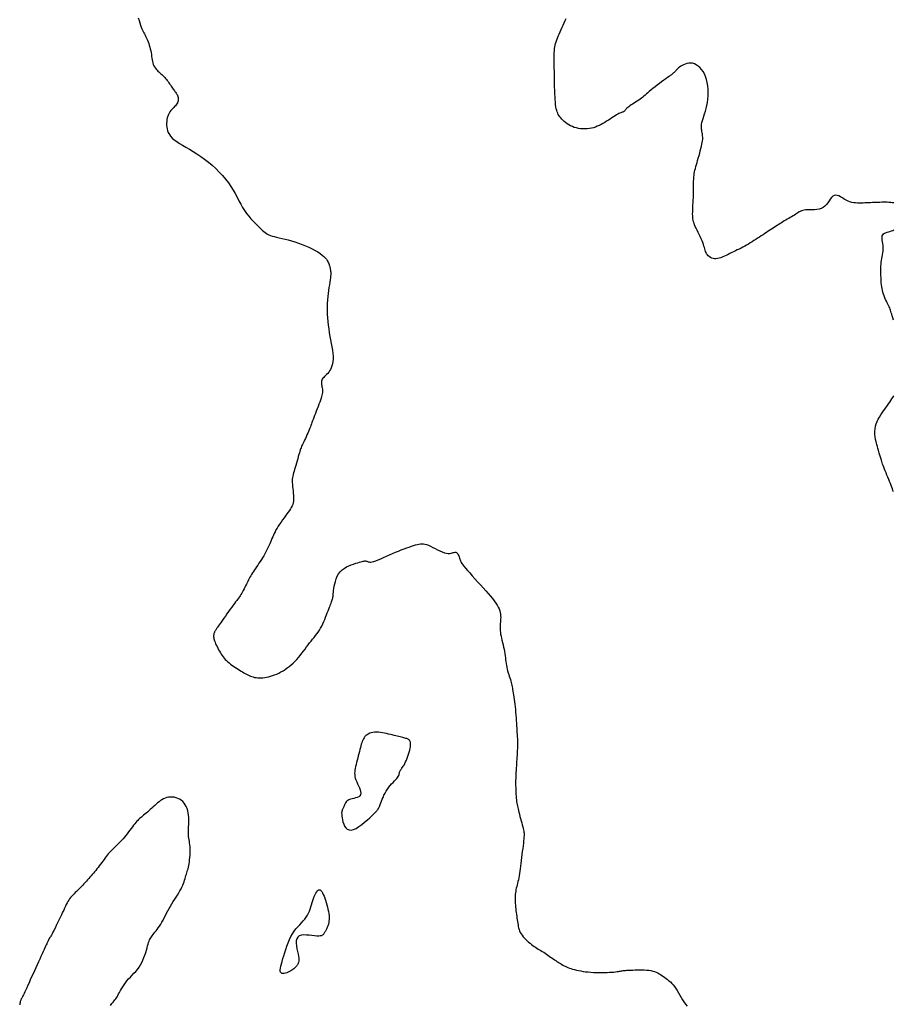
# Model space of a CAD drawing. Header units: millimetres. Extents: x 32690613 to 32693367, y 5343692 to 5344708.
# Tile 835 of 1009: x 32692974 to 32693004, y 5344305 to 5344337. Entities that reach past the tile are written whole.
import ezdxf

# ---------------------------------------------------------------- set-up
doc = ezdxf.new("R2010")
doc.units = ezdxf.units.MM
doc.header["$LTSCALE"] = 20
doc.layers.add('02-DGM_HL_491.50', color=72, linetype='Continuous')
doc.layers.add('02-DGM_HL_492.00', color=82, linetype='Continuous')

msp = doc.modelspace()

# ---------------------------------------------------------------- linework, layer by layer
at = {"layer": '02-DGM_HL_491.50', "elevation": 491.5, "flags": 128}
for points in [[(32692978.422, 5344337.416), (32692978.45, 5344337.33), (32692978.476, 5344337.249), (32692978.502, 5344337.175), (32692978.526, 5344337.109), (32692978.548, 5344337.051), (32692978.57, 5344337.002), (32692978.59, 5344336.958), (32692978.61, 5344336.918), (32692978.63, 5344336.881), (32692978.65, 5344336.844), (32692978.669, 5344336.806), (32692978.689, 5344336.765), (32692978.71, 5344336.72), (32692978.731, 5344336.67), (32692978.752, 5344336.617), (32692978.772, 5344336.562), (32692978.792, 5344336.503), (32692978.81, 5344336.443), (32692978.826, 5344336.382), (32692978.84, 5344336.32), (32692978.852, 5344336.258), (32692978.862, 5344336.197), (32692978.871, 5344336.136), (32692978.879, 5344336.077), (32692978.888, 5344336.02), (32692978.899, 5344335.965), (32692978.912, 5344335.913), (32692978.927, 5344335.865), (32692978.947, 5344335.821), (32692978.969, 5344335.78), (32692978.995, 5344335.742), (32692979.022, 5344335.707), (32692979.052, 5344335.674), (32692979.083, 5344335.642), (32692979.115, 5344335.612), (32692979.147, 5344335.582), (32692979.179, 5344335.552), (32692979.212, 5344335.522), (32692979.244, 5344335.491), (32692979.275, 5344335.46), (32692979.306, 5344335.428), (32692979.336, 5344335.396), (32692979.365, 5344335.362), (32692979.393, 5344335.327), (32692979.42, 5344335.291), (32692979.446, 5344335.254), (32692979.471, 5344335.217), (32692979.495, 5344335.18), (32692979.518, 5344335.144), (32692979.541, 5344335.108), (32692979.563, 5344335.075), (32692979.585, 5344335.043), (32692979.607, 5344335.014), (32692979.629, 5344334.986), (32692979.649, 5344334.96), (32692979.669, 5344334.935), (32692979.688, 5344334.91), (32692979.705, 5344334.883), (32692979.72, 5344334.856), (32692979.733, 5344334.826), (32692979.743, 5344334.794), (32692979.75, 5344334.76), (32692979.755, 5344334.725), (32692979.755, 5344334.688), (32692979.752, 5344334.652), (32692979.745, 5344334.616), (32692979.733, 5344334.581), (32692979.716, 5344334.548), (32692979.694, 5344334.517), (32692979.667, 5344334.487), (32692979.638, 5344334.458), (32692979.606, 5344334.429), (32692979.573, 5344334.398), (32692979.541, 5344334.365), (32692979.509, 5344334.329), (32692979.48, 5344334.288), (32692979.453, 5344334.243), (32692979.43, 5344334.193), (32692979.41, 5344334.14), (32692979.394, 5344334.083), (32692979.382, 5344334.024), (32692979.374, 5344333.964), (32692979.37, 5344333.902), (32692979.37, 5344333.839), (32692979.375, 5344333.777), (32692979.385, 5344333.715), (32692979.402, 5344333.653), (32692979.427, 5344333.591), (32692979.461, 5344333.53), (32692979.505, 5344333.469), (32692979.56, 5344333.409), (32692979.627, 5344333.349), (32692979.708, 5344333.289), (32692979.8, 5344333.229), (32692979.902, 5344333.168), (32692980.012, 5344333.103), (32692980.13, 5344333.035), (32692980.252, 5344332.963), (32692980.379, 5344332.884), (32692980.507, 5344332.799), (32692980.635, 5344332.707), (32692980.763, 5344332.607), (32692980.888, 5344332.502), (32692981.009, 5344332.392), (32692981.125, 5344332.277), (32692981.235, 5344332.159), (32692981.338, 5344332.039), (32692981.431, 5344331.918), (32692981.514, 5344331.796), (32692981.589, 5344331.675), (32692981.657, 5344331.555), (32692981.721, 5344331.436), (32692981.781, 5344331.32), (32692981.842, 5344331.207), (32692981.903, 5344331.098), (32692981.967, 5344330.994), (32692982.036, 5344330.895), (32692982.108, 5344330.802), (32692982.182, 5344330.715), (32692982.256, 5344330.633), (32692982.328, 5344330.559), (32692982.397, 5344330.491), (32692982.462, 5344330.43), (32692982.519, 5344330.376), (32692982.57, 5344330.33), (32692982.614, 5344330.29), (32692982.656, 5344330.256), (32692982.696, 5344330.227), (32692982.737, 5344330.201), (32692982.781, 5344330.179), (32692982.832, 5344330.159), (32692982.89, 5344330.14), (32692982.958, 5344330.122), (32692983.036, 5344330.104), (32692983.122, 5344330.084), (32692983.216, 5344330.063), (32692983.317, 5344330.039), (32692983.423, 5344330.013), (32692983.534, 5344329.982), (32692983.648, 5344329.948), (32692983.765, 5344329.908), (32692983.883, 5344329.864), (32692984, 5344329.817), (32692984.113, 5344329.767), (32692984.221, 5344329.716), (32692984.322, 5344329.663), (32692984.413, 5344329.611), (32692984.493, 5344329.56), (32692984.56, 5344329.51), (32692984.615, 5344329.462), (32692984.66, 5344329.416), (32692984.695, 5344329.372), (32692984.722, 5344329.331), (32692984.743, 5344329.293), (32692984.76, 5344329.258), (32692984.772, 5344329.225), (32692984.783, 5344329.196), (32692984.792, 5344329.169), (32692984.8, 5344329.145), (32692984.806, 5344329.122), (32692984.811, 5344329.101), (32692984.816, 5344329.08), (32692984.821, 5344329.06), (32692984.825, 5344329.039), (32692984.829, 5344329.017), (32692984.834, 5344328.993), (32692984.837, 5344328.966), (32692984.84, 5344328.935), (32692984.84, 5344328.899), (32692984.839, 5344328.857), (32692984.836, 5344328.807), (32692984.829, 5344328.748), (32692984.82, 5344328.681), (32692984.808, 5344328.605), (32692984.794, 5344328.521), (32692984.78, 5344328.43), (32692984.765, 5344328.332), (32692984.752, 5344328.229), (32692984.74, 5344328.122), (32692984.73, 5344328.011), (32692984.724, 5344327.896), (32692984.721, 5344327.779), (32692984.721, 5344327.66), (32692984.724, 5344327.539), (32692984.731, 5344327.417), (32692984.741, 5344327.293), (32692984.755, 5344327.169), (32692984.772, 5344327.045), (32692984.792, 5344326.921), (32692984.814, 5344326.798), (32692984.837, 5344326.677), (32692984.86, 5344326.558), (32692984.881, 5344326.444), (32692984.898, 5344326.334), (32692984.911, 5344326.231), (32692984.918, 5344326.133), (32692984.919, 5344326.043), (32692984.912, 5344325.961), (32692984.9, 5344325.885), (32692984.882, 5344325.816), (32692984.86, 5344325.753), (32692984.834, 5344325.696), (32692984.804, 5344325.645), (32692984.773, 5344325.599), (32692984.739, 5344325.559), (32692984.704, 5344325.522), (32692984.67, 5344325.489), (32692984.637, 5344325.459), (32692984.606, 5344325.429), (32692984.58, 5344325.4), (32692984.558, 5344325.371), (32692984.542, 5344325.34), (32692984.532, 5344325.307), (32692984.529, 5344325.272), (32692984.53, 5344325.236), (32692984.534, 5344325.198), (32692984.541, 5344325.16), (32692984.548, 5344325.121), (32692984.556, 5344325.082), (32692984.561, 5344325.043), (32692984.564, 5344325.005), (32692984.565, 5344324.966), (32692984.562, 5344324.926), (32692984.556, 5344324.884), (32692984.546, 5344324.839), (32692984.533, 5344324.79), (32692984.517, 5344324.735), (32692984.497, 5344324.675), (32692984.473, 5344324.609), (32692984.446, 5344324.537), (32692984.417, 5344324.462), (32692984.387, 5344324.385), (32692984.357, 5344324.308), (32692984.327, 5344324.232), (32692984.299, 5344324.16), (32692984.274, 5344324.093), (32692984.252, 5344324.032), (32692984.232, 5344323.977), (32692984.215, 5344323.925), (32692984.198, 5344323.877), (32692984.182, 5344323.829), (32692984.165, 5344323.782), (32692984.146, 5344323.733), (32692984.126, 5344323.682), (32692984.102, 5344323.627), (32692984.077, 5344323.57), (32692984.049, 5344323.511), (32692984.022, 5344323.452), (32692983.994, 5344323.394), (32692983.967, 5344323.338), (32692983.942, 5344323.285), (32692983.919, 5344323.237), (32692983.899, 5344323.195), (32692983.881, 5344323.157), (32692983.866, 5344323.121), (32692983.852, 5344323.086), (32692983.838, 5344323.049), (32692983.824, 5344323.01), (32692983.81, 5344322.965), (32692983.795, 5344322.914), (32692983.778, 5344322.855), (32692983.759, 5344322.789), (32692983.739, 5344322.718), (32692983.719, 5344322.645), (32692983.698, 5344322.57), (32692983.678, 5344322.497), (32692983.658, 5344322.426), (32692983.638, 5344322.36), (32692983.62, 5344322.299), (32692983.604, 5344322.244), (32692983.589, 5344322.192), (32692983.577, 5344322.142), (32692983.567, 5344322.091), (32692983.56, 5344322.04), (32692983.557, 5344321.985), (32692983.557, 5344321.926), (32692983.561, 5344321.861), (32692983.567, 5344321.791), (32692983.576, 5344321.719), (32692983.585, 5344321.644), (32692983.593, 5344321.57), (32692983.599, 5344321.497), (32692983.603, 5344321.427), (32692983.603, 5344321.362), (32692983.597, 5344321.302), (32692983.587, 5344321.247), (32692983.572, 5344321.195), (32692983.551, 5344321.145), (32692983.526, 5344321.095), (32692983.496, 5344321.045), (32692983.461, 5344320.993), (32692983.422, 5344320.938), (32692983.378, 5344320.877), (32692983.332, 5344320.813), (32692983.283, 5344320.746), (32692983.233, 5344320.678), (32692983.184, 5344320.608), (32692983.136, 5344320.539), (32692983.091, 5344320.471), (32692983.05, 5344320.406), (32692983.014, 5344320.343), (32692982.983, 5344320.284), (32692982.955, 5344320.226), (32692982.929, 5344320.169), (32692982.905, 5344320.112), (32692982.882, 5344320.056), (32692982.858, 5344319.998), (32692982.833, 5344319.939), (32692982.806, 5344319.877), (32692982.777, 5344319.814), (32692982.747, 5344319.749), (32692982.714, 5344319.683), (32692982.68, 5344319.617), (32692982.644, 5344319.55), (32692982.607, 5344319.484), (32692982.569, 5344319.42), (32692982.529, 5344319.356), (32692982.489, 5344319.295), (32692982.448, 5344319.235), (32692982.408, 5344319.176), (32692982.369, 5344319.119), (32692982.331, 5344319.064), (32692982.295, 5344319.011), (32692982.261, 5344318.96), (32692982.23, 5344318.911), (32692982.201, 5344318.863), (32692982.175, 5344318.816), (32692982.149, 5344318.77), (32692982.125, 5344318.724), (32692982.101, 5344318.678), (32692982.078, 5344318.631), (32692982.054, 5344318.583), (32692982.029, 5344318.533), (32692982.004, 5344318.483), (32692981.979, 5344318.432), (32692981.952, 5344318.381), (32692981.926, 5344318.331), (32692981.9, 5344318.283), (32692981.873, 5344318.236), (32692981.847, 5344318.192), (32692981.821, 5344318.15), (32692981.794, 5344318.111), (32692981.767, 5344318.072), (32692981.738, 5344318.031), (32692981.706, 5344317.989), (32692981.671, 5344317.943), (32692981.633, 5344317.891), (32692981.59, 5344317.834), (32692981.542, 5344317.769), (32692981.49, 5344317.699), (32692981.437, 5344317.625), (32692981.382, 5344317.55), (32692981.329, 5344317.475), (32692981.277, 5344317.403), (32692981.229, 5344317.335), (32692981.186, 5344317.274), (32692981.15, 5344317.222), (32692981.119, 5344317.177), (32692981.093, 5344317.139), (32692981.071, 5344317.107), (32692981.053, 5344317.08), (32692981.037, 5344317.056), (32692981.024, 5344317.035), (32692981.011, 5344317.016), (32692981, 5344316.998), (32692980.989, 5344316.981), (32692980.979, 5344316.964), (32692980.97, 5344316.947), (32692980.961, 5344316.93), (32692980.954, 5344316.912), (32692980.948, 5344316.893), (32692980.942, 5344316.874), (32692980.939, 5344316.853), (32692980.937, 5344316.831), (32692980.936, 5344316.807), (32692980.938, 5344316.78), (32692980.942, 5344316.751), (32692980.949, 5344316.719), (32692980.959, 5344316.683), (32692980.971, 5344316.644), (32692980.987, 5344316.601), (32692981.005, 5344316.555), (32692981.027, 5344316.506), (32692981.05, 5344316.455), (32692981.076, 5344316.404), (32692981.103, 5344316.352), (32692981.132, 5344316.301), (32692981.162, 5344316.251), (32692981.192, 5344316.203), (32692981.223, 5344316.157), (32692981.256, 5344316.113), (32692981.291, 5344316.071), (32692981.327, 5344316.029), (32692981.365, 5344315.989), (32692981.406, 5344315.95), (32692981.45, 5344315.912), (32692981.497, 5344315.875), (32692981.546, 5344315.838), (32692981.597, 5344315.802), (32692981.649, 5344315.767), (32692981.701, 5344315.733), (32692981.753, 5344315.7), (32692981.804, 5344315.669), (32692981.853, 5344315.639), (32692981.9, 5344315.61), (32692981.945, 5344315.583), (32692981.988, 5344315.558), (32692982.031, 5344315.534), (32692982.074, 5344315.512), (32692982.117, 5344315.492), (32692982.161, 5344315.474), (32692982.206, 5344315.457), (32692982.254, 5344315.443), (32692982.303, 5344315.431), (32692982.354, 5344315.422), (32692982.407, 5344315.416), (32692982.462, 5344315.412), (32692982.519, 5344315.412), (32692982.578, 5344315.415), (32692982.639, 5344315.422), (32692982.702, 5344315.432), (32692982.767, 5344315.447), (32692982.834, 5344315.465), (32692982.902, 5344315.487), (32692982.97, 5344315.513), (32692983.04, 5344315.542), (32692983.11, 5344315.575), (32692983.18, 5344315.612), (32692983.25, 5344315.652), (32692983.319, 5344315.696), (32692983.388, 5344315.743), (32692983.456, 5344315.794), (32692983.522, 5344315.848), (32692983.587, 5344315.905), (32692983.65, 5344315.965), (32692983.711, 5344316.028), (32692983.77, 5344316.095), (32692983.827, 5344316.163), (32692983.882, 5344316.233), (32692983.935, 5344316.304), (32692983.987, 5344316.375), (32692984.038, 5344316.445), (32692984.088, 5344316.513), (32692984.138, 5344316.579), (32692984.187, 5344316.642), (32692984.236, 5344316.703), (32692984.283, 5344316.762), (32692984.33, 5344316.821), (32692984.375, 5344316.881), (32692984.419, 5344316.942), (32692984.461, 5344317.005), (32692984.502, 5344317.071), (32692984.539, 5344317.141), (32692984.575, 5344317.214), (32692984.609, 5344317.289), (32692984.641, 5344317.364), (32692984.671, 5344317.439), (32692984.699, 5344317.512), (32692984.726, 5344317.582), (32692984.751, 5344317.648), (32692984.775, 5344317.709), (32692984.798, 5344317.765), (32692984.819, 5344317.816), (32692984.838, 5344317.863), (32692984.855, 5344317.906), (32692984.87, 5344317.946), (32692984.882, 5344317.982), (32692984.893, 5344318.015), (32692984.901, 5344318.045), (32692984.907, 5344318.075), (32692984.912, 5344318.105), (32692984.916, 5344318.137), (32692984.92, 5344318.174), (32692984.924, 5344318.216), (32692984.929, 5344318.265), (32692984.936, 5344318.322), (32692984.946, 5344318.39), (32692984.958, 5344318.466), (32692984.975, 5344318.547), (32692984.997, 5344318.631), (32692985.025, 5344318.716), (32692985.06, 5344318.799), (32692985.104, 5344318.877), (32692985.157, 5344318.948), (32692985.219, 5344319.01), (32692985.29, 5344319.064), (32692985.365, 5344319.11), (32692985.444, 5344319.149), (32692985.523, 5344319.182), (32692985.601, 5344319.209), (32692985.674, 5344319.232), (32692985.74, 5344319.252), (32692985.797, 5344319.268), (32692985.846, 5344319.282), (32692985.888, 5344319.294), (32692985.923, 5344319.302), (32692985.954, 5344319.307), (32692985.98, 5344319.31), (32692986.002, 5344319.31), (32692986.023, 5344319.306), (32692986.042, 5344319.3), (32692986.062, 5344319.293), (32692986.083, 5344319.285), (32692986.109, 5344319.279), (32692986.139, 5344319.275), (32692986.177, 5344319.276), (32692986.223, 5344319.283), (32692986.279, 5344319.297), (32692986.346, 5344319.319), (32692986.424, 5344319.349), (32692986.51, 5344319.384), (32692986.602, 5344319.424), (32692986.699, 5344319.467), (32692986.799, 5344319.511), (32692986.9, 5344319.556), (32692987, 5344319.599), (32692987.098, 5344319.64), (32692987.193, 5344319.679), (32692987.285, 5344319.714), (32692987.372, 5344319.747), (32692987.455, 5344319.776), (32692987.533, 5344319.803), (32692987.604, 5344319.826), (32692987.669, 5344319.846), (32692987.728, 5344319.862), (32692987.782, 5344319.874), (32692987.832, 5344319.882), (32692987.881, 5344319.884), (32692987.93, 5344319.881), (32692987.981, 5344319.872), (32692988.037, 5344319.856), (32692988.098, 5344319.832), (32692988.167, 5344319.801), (32692988.241, 5344319.765), (32692988.319, 5344319.726), (32692988.399, 5344319.686), (32692988.479, 5344319.647), (32692988.556, 5344319.613), (32692988.629, 5344319.586), (32692988.696, 5344319.567), (32692988.755, 5344319.559), (32692988.807, 5344319.56), (32692988.852, 5344319.567), (32692988.891, 5344319.578), (32692988.926, 5344319.589), (32692988.956, 5344319.598), (32692988.983, 5344319.603), (32692989.008, 5344319.6), (32692989.031, 5344319.589), (32692989.052, 5344319.569), (32692989.072, 5344319.543), (32692989.09, 5344319.512), (32692989.106, 5344319.479), (32692989.121, 5344319.444), (32692989.133, 5344319.409), (32692989.144, 5344319.376), (32692989.154, 5344319.347), (32692989.164, 5344319.319), (32692989.175, 5344319.291), (32692989.191, 5344319.261), (32692989.213, 5344319.226), (32692989.242, 5344319.184), (32692989.281, 5344319.133), (32692989.332, 5344319.071), (32692989.396, 5344318.997), (32692989.471, 5344318.912), (32692989.554, 5344318.818), (32692989.643, 5344318.719), (32692989.736, 5344318.617), (32692989.829, 5344318.514), (32692989.921, 5344318.412), (32692990.008, 5344318.314), (32692990.089, 5344318.222), (32692990.162, 5344318.136), (32692990.229, 5344318.055), (32692990.288, 5344317.98), (32692990.34, 5344317.908), (32692990.385, 5344317.84), (32692990.422, 5344317.774), (32692990.452, 5344317.712), (32692990.474, 5344317.651), (32692990.489, 5344317.593), (32692990.499, 5344317.536), (32692990.504, 5344317.481), (32692990.506, 5344317.427), (32692990.504, 5344317.376), (32692990.501, 5344317.325), (32692990.497, 5344317.277), (32692990.493, 5344317.23), (32692990.49, 5344317.183), (32692990.487, 5344317.136), (32692990.486, 5344317.089), (32692990.487, 5344317.039), (32692990.49, 5344316.987), (32692990.496, 5344316.932), (32692990.504, 5344316.872), (32692990.516, 5344316.807), (32692990.531, 5344316.739), (32692990.547, 5344316.667), (32692990.565, 5344316.593), (32692990.583, 5344316.518), (32692990.6, 5344316.442), (32692990.617, 5344316.367), (32692990.631, 5344316.293), (32692990.643, 5344316.222), (32692990.653, 5344316.153), (32692990.662, 5344316.086), (32692990.67, 5344316.02), (32692990.677, 5344315.956), (32692990.686, 5344315.893), (32692990.695, 5344315.83), (32692990.707, 5344315.768), (32692990.721, 5344315.706), (32692990.737, 5344315.645), (32692990.755, 5344315.584), (32692990.773, 5344315.525), (32692990.791, 5344315.467), (32692990.809, 5344315.411), (32692990.827, 5344315.357), (32692990.842, 5344315.306), (32692990.855, 5344315.258), (32692990.867, 5344315.212), (32692990.877, 5344315.166), (32692990.886, 5344315.12), (32692990.895, 5344315.073), (32692990.903, 5344315.022), (32692990.912, 5344314.968), (32692990.92, 5344314.909), (32692990.93, 5344314.844), (32692990.941, 5344314.773), (32692990.952, 5344314.697), (32692990.963, 5344314.617), (32692990.974, 5344314.533), (32692990.984, 5344314.446), (32692990.994, 5344314.357), (32692991.003, 5344314.265), (32692991.011, 5344314.173), (32692991.018, 5344314.08), (32692991.024, 5344313.989), (32692991.029, 5344313.9), (32692991.034, 5344313.815), (32692991.038, 5344313.735), (32692991.042, 5344313.661), (32692991.046, 5344313.594), (32692991.05, 5344313.536), (32692991.053, 5344313.484), (32692991.057, 5344313.437), (32692991.06, 5344313.392), (32692991.062, 5344313.348), (32692991.064, 5344313.302), (32692991.065, 5344313.252), (32692991.064, 5344313.196), (32692991.063, 5344313.133), (32692991.06, 5344313.064), (32692991.057, 5344312.99), (32692991.054, 5344312.915), (32692991.05, 5344312.839), (32692991.045, 5344312.764), (32692991.041, 5344312.693), (32692991.037, 5344312.627), (32692991.034, 5344312.568), (32692991.03, 5344312.514), (32692991.027, 5344312.466), (32692991.025, 5344312.422), (32692991.022, 5344312.382), (32692991.02, 5344312.343), (32692991.018, 5344312.305), (32692991.015, 5344312.267), (32692991.013, 5344312.229), (32692991.011, 5344312.189), (32692991.009, 5344312.147), (32692991.007, 5344312.102), (32692991.005, 5344312.054), (32692991.004, 5344312.003), (32692991.003, 5344311.948), (32692991.003, 5344311.888), (32692991.004, 5344311.823), (32692991.005, 5344311.754), (32692991.008, 5344311.683), (32692991.011, 5344311.611), (32692991.014, 5344311.54), (32692991.018, 5344311.47), (32692991.023, 5344311.404), (32692991.029, 5344311.343), (32692991.036, 5344311.287), (32692991.043, 5344311.236), (32692991.051, 5344311.188), (32692991.061, 5344311.141), (32692991.071, 5344311.093), (32692991.083, 5344311.044), (32692991.097, 5344310.99), (32692991.113, 5344310.932), (32692991.13, 5344310.867), (32692991.148, 5344310.797), (32692991.167, 5344310.724), (32692991.187, 5344310.65), (32692991.205, 5344310.578), (32692991.223, 5344310.509), (32692991.239, 5344310.446), (32692991.254, 5344310.39), (32692991.265, 5344310.343), (32692991.274, 5344310.303), (32692991.28, 5344310.267), (32692991.284, 5344310.233), (32692991.285, 5344310.197), (32692991.284, 5344310.157), (32692991.281, 5344310.109), (32692991.276, 5344310.053), (32692991.269, 5344309.984), (32692991.26, 5344309.905), (32692991.25, 5344309.817), (32692991.238, 5344309.723), (32692991.226, 5344309.625), (32692991.214, 5344309.524), (32692991.201, 5344309.423), (32692991.188, 5344309.325), (32692991.176, 5344309.23), (32692991.165, 5344309.139), (32692991.153, 5344309.052), (32692991.142, 5344308.97), (32692991.13, 5344308.891), (32692991.118, 5344308.817), (32692991.106, 5344308.748), (32692991.093, 5344308.682), (32692991.08, 5344308.621), (32692991.066, 5344308.564), (32692991.052, 5344308.51), (32692991.039, 5344308.457), (32692991.026, 5344308.405), (32692991.015, 5344308.354), (32692991.005, 5344308.303), (32692990.997, 5344308.25), (32692990.991, 5344308.195), (32692990.988, 5344308.138), (32692990.986, 5344308.08), (32692990.986, 5344308.02), (32692990.988, 5344307.959), (32692990.991, 5344307.898), (32692990.996, 5344307.836), (32692991.001, 5344307.773), (32692991.007, 5344307.711), (32692991.014, 5344307.649), (32692991.022, 5344307.587), (32692991.03, 5344307.526), (32692991.039, 5344307.466), (32692991.047, 5344307.407), (32692991.056, 5344307.349), (32692991.064, 5344307.292), (32692991.073, 5344307.237), (32692991.082, 5344307.183), (32692991.092, 5344307.13), (32692991.104, 5344307.079), (32692991.119, 5344307.028), (32692991.137, 5344306.978), (32692991.159, 5344306.929), (32692991.186, 5344306.88), (32692991.218, 5344306.831), (32692991.255, 5344306.783), (32692991.296, 5344306.736), (32692991.34, 5344306.69), (32692991.386, 5344306.646), (32692991.434, 5344306.603), (32692991.482, 5344306.564), (32692991.53, 5344306.526), (32692991.576, 5344306.492), (32692991.622, 5344306.46), (32692991.667, 5344306.431), (32692991.712, 5344306.402), (32692991.757, 5344306.375), (32692991.801, 5344306.348), (32692991.846, 5344306.321), (32692991.891, 5344306.293), (32692991.938, 5344306.264), (32692991.984, 5344306.233), (32692992.031, 5344306.202), (32692992.078, 5344306.171), (32692992.124, 5344306.14), (32692992.17, 5344306.108), (32692992.215, 5344306.077), (32692992.258, 5344306.047), (32692992.301, 5344306.018), (32692992.342, 5344305.99), (32692992.381, 5344305.963), (32692992.421, 5344305.937), (32692992.459, 5344305.912), (32692992.498, 5344305.887), (32692992.537, 5344305.864), (32692992.576, 5344305.841), (32692992.616, 5344305.819), (32692992.658, 5344305.798), (32692992.701, 5344305.778), (32692992.746, 5344305.758), (32692992.795, 5344305.739), (32692992.847, 5344305.721), (32692992.903, 5344305.704), (32692992.964, 5344305.687), (32692993.029, 5344305.671), (32692993.1, 5344305.656), (32692993.175, 5344305.642), (32692993.254, 5344305.63), (32692993.336, 5344305.619), (32692993.422, 5344305.609), (32692993.51, 5344305.601), (32692993.601, 5344305.595), (32692993.694, 5344305.592), (32692993.787, 5344305.59), (32692993.879, 5344305.59), (32692993.969, 5344305.591), (32692994.056, 5344305.594), (32692994.137, 5344305.598), (32692994.212, 5344305.603), (32692994.279, 5344305.608), (32692994.337, 5344305.614), (32692994.386, 5344305.62), (32692994.429, 5344305.626), (32692994.467, 5344305.632), (32692994.5, 5344305.638), (32692994.53, 5344305.644), (32692994.558, 5344305.649), (32692994.586, 5344305.653), (32692994.614, 5344305.657), (32692994.644, 5344305.66), (32692994.677, 5344305.663), (32692994.713, 5344305.666), (32692994.754, 5344305.668), (32692994.8, 5344305.67), (32692994.851, 5344305.672), (32692994.91, 5344305.674), (32692994.976, 5344305.677), (32692995.048, 5344305.679), (32692995.125, 5344305.681), (32692995.203, 5344305.681), (32692995.283, 5344305.679), (32692995.362, 5344305.674), (32692995.437, 5344305.667), (32692995.508, 5344305.656), (32692995.574, 5344305.641), (32692995.633, 5344305.622), (32692995.689, 5344305.6), (32692995.74, 5344305.576), (32692995.789, 5344305.549), (32692995.836, 5344305.52), (32692995.881, 5344305.489), (32692995.927, 5344305.458), (32692995.973, 5344305.426), (32692996.02, 5344305.392), (32692996.067, 5344305.357), (32692996.114, 5344305.319), (32692996.161, 5344305.277), (32692996.207, 5344305.23), (32692996.253, 5344305.179), (32692996.298, 5344305.121), (32692996.341, 5344305.057), (32692996.384, 5344304.988), (32692996.427, 5344304.914), (32692996.471, 5344304.839), (32692996.517, 5344304.761), (32692996.564, 5344304.685), (32692996.614, 5344304.609), (32692996.667, 5344304.537), (32692996.725, 5344304.469)], [(32692977.498, 5344304.494), (32692977.547, 5344304.553), (32692977.587, 5344304.602), (32692977.62, 5344304.644), (32692977.648, 5344304.681), (32692977.673, 5344304.715), (32692977.696, 5344304.75), (32692977.718, 5344304.786), (32692977.742, 5344304.828), (32692977.769, 5344304.876), (32692977.798, 5344304.93), (32692977.831, 5344304.988), (32692977.867, 5344305.051), (32692977.907, 5344305.115), (32692977.951, 5344305.182), (32692977.998, 5344305.248), (32692978.049, 5344305.313), (32692978.104, 5344305.377), (32692978.161, 5344305.44), (32692978.221, 5344305.502), (32692978.281, 5344305.565), (32692978.34, 5344305.63), (32692978.396, 5344305.697), (32692978.45, 5344305.767), (32692978.499, 5344305.842), (32692978.543, 5344305.922), (32692978.582, 5344306.005), (32692978.616, 5344306.09), (32692978.646, 5344306.174), (32692978.673, 5344306.257), (32692978.696, 5344306.337), (32692978.717, 5344306.411), (32692978.737, 5344306.479), (32692978.754, 5344306.538), (32692978.771, 5344306.59), (32692978.788, 5344306.635), (32692978.805, 5344306.676), (32692978.824, 5344306.713), (32692978.843, 5344306.749), (32692978.865, 5344306.783), (32692978.89, 5344306.818), (32692978.918, 5344306.855), (32692978.949, 5344306.894), (32692978.983, 5344306.936), (32692979.018, 5344306.981), (32692979.055, 5344307.029), (32692979.094, 5344307.082), (32692979.133, 5344307.138), (32692979.172, 5344307.2), (32692979.211, 5344307.267), (32692979.25, 5344307.337), (32692979.29, 5344307.412), (32692979.33, 5344307.489), (32692979.37, 5344307.568), (32692979.412, 5344307.647), (32692979.455, 5344307.727), (32692979.5, 5344307.806), (32692979.547, 5344307.883), (32692979.594, 5344307.959), (32692979.641, 5344308.033), (32692979.688, 5344308.105), (32692979.733, 5344308.175), (32692979.776, 5344308.244), (32692979.816, 5344308.311), (32692979.851, 5344308.376), (32692979.882, 5344308.438), (32692979.909, 5344308.499), (32692979.932, 5344308.558), (32692979.952, 5344308.615), (32692979.969, 5344308.67), (32692979.985, 5344308.722), (32692980, 5344308.773), (32692980.014, 5344308.821), (32692980.028, 5344308.867), (32692980.042, 5344308.912), (32692980.056, 5344308.957), (32692980.07, 5344309.003), (32692980.083, 5344309.051), (32692980.096, 5344309.101), (32692980.108, 5344309.156), (32692980.119, 5344309.216), (32692980.129, 5344309.282), (32692980.137, 5344309.353), (32692980.144, 5344309.426), (32692980.15, 5344309.502), (32692980.154, 5344309.577), (32692980.155, 5344309.652), (32692980.154, 5344309.723), (32692980.151, 5344309.79), (32692980.145, 5344309.852), (32692980.137, 5344309.909), (32692980.129, 5344309.964), (32692980.119, 5344310.016), (32692980.11, 5344310.069), (32692980.103, 5344310.122), (32692980.097, 5344310.178), (32692980.095, 5344310.238), (32692980.095, 5344310.303), (32692980.098, 5344310.373), (32692980.103, 5344310.446), (32692980.107, 5344310.522), (32692980.111, 5344310.599), (32692980.112, 5344310.678), (32692980.11, 5344310.757), (32692980.104, 5344310.834), (32692980.092, 5344310.91), (32692980.075, 5344310.984), (32692980.052, 5344311.055), (32692980.024, 5344311.121), (32692979.99, 5344311.183), (32692979.952, 5344311.239), (32692979.908, 5344311.29), (32692979.859, 5344311.333), (32692979.805, 5344311.369), (32692979.747, 5344311.397), (32692979.686, 5344311.419), (32692979.623, 5344311.433), (32692979.56, 5344311.44), (32692979.496, 5344311.441), (32692979.434, 5344311.435), (32692979.375, 5344311.423), (32692979.319, 5344311.404), (32692979.265, 5344311.381), (32692979.214, 5344311.352), (32692979.165, 5344311.32), (32692979.117, 5344311.283), (32692979.07, 5344311.244), (32692979.022, 5344311.203), (32692978.975, 5344311.16), (32692978.926, 5344311.116), (32692978.876, 5344311.072), (32692978.827, 5344311.027), (32692978.779, 5344310.984), (32692978.731, 5344310.942), (32692978.686, 5344310.902), (32692978.643, 5344310.865), (32692978.602, 5344310.831), (32692978.565, 5344310.801), (32692978.531, 5344310.773), (32692978.499, 5344310.747), (32692978.469, 5344310.721), (32692978.438, 5344310.694), (32692978.408, 5344310.664), (32692978.377, 5344310.631), (32692978.344, 5344310.593), (32692978.309, 5344310.549), (32692978.272, 5344310.5), (32692978.232, 5344310.448), (32692978.191, 5344310.392), (32692978.149, 5344310.334), (32692978.105, 5344310.276), (32692978.059, 5344310.217), (32692978.013, 5344310.16), (32692977.967, 5344310.104), (32692977.92, 5344310.051), (32692977.873, 5344310), (32692977.827, 5344309.951), (32692977.781, 5344309.905), (32692977.738, 5344309.861), (32692977.696, 5344309.82), (32692977.657, 5344309.782), (32692977.62, 5344309.746), (32692977.585, 5344309.712), (32692977.552, 5344309.679), (32692977.521, 5344309.647), (32692977.489, 5344309.613), (32692977.458, 5344309.579), (32692977.426, 5344309.542), (32692977.393, 5344309.501), (32692977.358, 5344309.457), (32692977.322, 5344309.41), (32692977.284, 5344309.36), (32692977.245, 5344309.308), (32692977.206, 5344309.255), (32692977.166, 5344309.202), (32692977.126, 5344309.149), (32692977.086, 5344309.096), (32692977.047, 5344309.046), (32692977.008, 5344308.996), (32692976.969, 5344308.948), (32692976.93, 5344308.901), (32692976.891, 5344308.855), (32692976.853, 5344308.81), (32692976.814, 5344308.765), (32692976.775, 5344308.721), (32692976.736, 5344308.677), (32692976.696, 5344308.633), (32692976.656, 5344308.59), (32692976.616, 5344308.547), (32692976.576, 5344308.504), (32692976.535, 5344308.461), (32692976.494, 5344308.419), (32692976.452, 5344308.378), (32692976.41, 5344308.336), (32692976.368, 5344308.295), (32692976.326, 5344308.255), (32692976.285, 5344308.214), (32692976.245, 5344308.173), (32692976.207, 5344308.131), (32692976.172, 5344308.089), (32692976.138, 5344308.047), (32692976.108, 5344308.003), (32692976.08, 5344307.958), (32692976.053, 5344307.91), (32692976.026, 5344307.859), (32692975.999, 5344307.803), (32692975.97, 5344307.741), (32692975.939, 5344307.674), (32692975.904, 5344307.599), (32692975.866, 5344307.516), (32692975.824, 5344307.428), (32692975.78, 5344307.337), (32692975.736, 5344307.246), (32692975.693, 5344307.157), (32692975.651, 5344307.073), (32692975.613, 5344306.997), (32692975.579, 5344306.932), (32692975.551, 5344306.878), (32692975.528, 5344306.836), (32692975.509, 5344306.804), (32692975.495, 5344306.78), (32692975.483, 5344306.762), (32692975.474, 5344306.749), (32692975.467, 5344306.739), (32692975.461, 5344306.731), (32692975.456, 5344306.723), (32692975.451, 5344306.715), (32692975.447, 5344306.705), (32692975.442, 5344306.695), (32692975.437, 5344306.684), (32692975.432, 5344306.672), (32692975.426, 5344306.658), (32692975.419, 5344306.642), (32692975.411, 5344306.624), (32692975.401, 5344306.602), (32692975.389, 5344306.577), (32692975.374, 5344306.547), (32692975.357, 5344306.511), (32692975.337, 5344306.468), (32692975.314, 5344306.418), (32692975.286, 5344306.359), (32692975.255, 5344306.291), (32692975.22, 5344306.214), (32692975.182, 5344306.13), (32692975.141, 5344306.04), (32692975.098, 5344305.946), (32692975.054, 5344305.848), (32692975.009, 5344305.747), (32692974.963, 5344305.646), (32692974.917, 5344305.544), (32692974.871, 5344305.444), (32692974.827, 5344305.346), (32692974.785, 5344305.252), (32692974.744, 5344305.164), (32692974.707, 5344305.083), (32692974.673, 5344305.009), (32692974.644, 5344304.945), (32692974.618, 5344304.892), (32692974.597, 5344304.848), (32692974.579, 5344304.812), (32692974.565, 5344304.783), (32692974.553, 5344304.76), (32692974.543, 5344304.741), (32692974.534, 5344304.726), (32692974.527, 5344304.712), (32692974.519, 5344304.7), (32692974.513, 5344304.686), (32692974.506, 5344304.671), (32692974.5, 5344304.652), (32692974.493, 5344304.627), (32692974.487, 5344304.596), (32692974.48, 5344304.557), (32692974.473, 5344304.509)]]:
    msp.add_lwpolyline(points, dxfattribs=at)
for points in [[(32692987.486, 5344313.066), (32692987.496, 5344313.119), (32692987.502, 5344313.165), (32692987.504, 5344313.205), (32692987.502, 5344313.239), (32692987.497, 5344313.269), (32692987.488, 5344313.295), (32692987.477, 5344313.317), (32692987.462, 5344313.335), (32692987.444, 5344313.351), (32692987.423, 5344313.365), (32692987.4, 5344313.377), (32692987.373, 5344313.388), (32692987.344, 5344313.397), (32692987.312, 5344313.407), (32692987.276, 5344313.416), (32692987.239, 5344313.425), (32692987.198, 5344313.435), (32692987.154, 5344313.446), (32692987.108, 5344313.457), (32692987.058, 5344313.469), (32692987.006, 5344313.482), (32692986.951, 5344313.495), (32692986.892, 5344313.509), (32692986.831, 5344313.524), (32692986.766, 5344313.54), (32692986.699, 5344313.556), (32692986.631, 5344313.57), (32692986.562, 5344313.584), (32692986.494, 5344313.594), (32692986.427, 5344313.601), (32692986.362, 5344313.604), (32692986.3, 5344313.603), (32692986.242, 5344313.595), (32692986.188, 5344313.582), (32692986.138, 5344313.565), (32692986.092, 5344313.542), (32692986.05, 5344313.516), (32692986.013, 5344313.487), (32692985.98, 5344313.454), (32692985.951, 5344313.418), (32692985.927, 5344313.38), (32692985.906, 5344313.34), (32692985.889, 5344313.296), (32692985.873, 5344313.25), (32692985.859, 5344313.199), (32692985.845, 5344313.145), (32692985.83, 5344313.087), (32692985.815, 5344313.024), (32692985.797, 5344312.957), (32692985.779, 5344312.886), (32692985.759, 5344312.813), (32692985.739, 5344312.739), (32692985.719, 5344312.665), (32692985.7, 5344312.593), (32692985.683, 5344312.523), (32692985.667, 5344312.458), (32692985.654, 5344312.397), (32692985.644, 5344312.34), (32692985.638, 5344312.286), (32692985.636, 5344312.234), (32692985.638, 5344312.182), (32692985.646, 5344312.128), (32692985.659, 5344312.073), (32692985.679, 5344312.013), (32692985.705, 5344311.949), (32692985.736, 5344311.883), (32692985.767, 5344311.814), (32692985.796, 5344311.747), (32692985.82, 5344311.682), (32692985.836, 5344311.621), (32692985.842, 5344311.566), (32692985.834, 5344311.519), (32692985.81, 5344311.481), (32692985.772, 5344311.452), (32692985.724, 5344311.428), (32692985.67, 5344311.41), (32692985.611, 5344311.394), (32692985.553, 5344311.38), (32692985.497, 5344311.365), (32692985.448, 5344311.348), (32692985.407, 5344311.328), (32692985.375, 5344311.305), (32692985.35, 5344311.28), (32692985.331, 5344311.253), (32692985.317, 5344311.227), (32692985.306, 5344311.2), (32692985.297, 5344311.176), (32692985.29, 5344311.153), (32692985.283, 5344311.133), (32692985.276, 5344311.116), (32692985.269, 5344311.101), (32692985.262, 5344311.087), (32692985.255, 5344311.073), (32692985.247, 5344311.059), (32692985.24, 5344311.044), (32692985.232, 5344311.028), (32692985.225, 5344311.01), (32692985.218, 5344310.989), (32692985.211, 5344310.964), (32692985.207, 5344310.934), (32692985.204, 5344310.899), (32692985.205, 5344310.857), (32692985.209, 5344310.808), (32692985.217, 5344310.75), (32692985.23, 5344310.684), (32692985.248, 5344310.613), (32692985.272, 5344310.542), (32692985.304, 5344310.475), (32692985.344, 5344310.417), (32692985.393, 5344310.371), (32692985.452, 5344310.344), (32692985.521, 5344310.338), (32692985.601, 5344310.356), (32692985.689, 5344310.397), (32692985.782, 5344310.454), (32692985.878, 5344310.522), (32692985.971, 5344310.598), (32692986.061, 5344310.676), (32692986.142, 5344310.75), (32692986.212, 5344310.817), (32692986.269, 5344310.872), (32692986.314, 5344310.917), (32692986.348, 5344310.951), (32692986.373, 5344310.978), (32692986.39, 5344310.998), (32692986.402, 5344311.013), (32692986.411, 5344311.024), (32692986.417, 5344311.034), (32692986.423, 5344311.043), (32692986.429, 5344311.053), (32692986.435, 5344311.065), (32692986.443, 5344311.08), (32692986.452, 5344311.1), (32692986.462, 5344311.125), (32692986.475, 5344311.157), (32692986.491, 5344311.197), (32692986.509, 5344311.246), (32692986.531, 5344311.303), (32692986.555, 5344311.365), (32692986.583, 5344311.431), (32692986.614, 5344311.5), (32692986.649, 5344311.57), (32692986.687, 5344311.639), (32692986.729, 5344311.705), (32692986.774, 5344311.767), (32692986.821, 5344311.825), (32692986.868, 5344311.879), (32692986.916, 5344311.929), (32692986.961, 5344311.976), (32692987.002, 5344312.019), (32692987.038, 5344312.06), (32692987.068, 5344312.097), (32692987.091, 5344312.131), (32692987.107, 5344312.163), (32692987.118, 5344312.193), (32692987.126, 5344312.221), (32692987.132, 5344312.247), (32692987.137, 5344312.271), (32692987.142, 5344312.294), (32692987.15, 5344312.315), (32692987.162, 5344312.336), (32692987.176, 5344312.358), (32692987.194, 5344312.38), (32692987.214, 5344312.405), (32692987.236, 5344312.434), (32692987.26, 5344312.468), (32692987.285, 5344312.508), (32692987.311, 5344312.555), (32692987.337, 5344312.61), (32692987.363, 5344312.671), (32692987.389, 5344312.737), (32692987.413, 5344312.806), (32692987.435, 5344312.875), (32692987.455, 5344312.942), (32692987.472, 5344313.007)], [(32692983.739, 5344306.775), (32692983.706, 5344306.719), (32692983.691, 5344306.649), (32692983.689, 5344306.567), (32692983.698, 5344306.478), (32692983.713, 5344306.386), (32692983.732, 5344306.295), (32692983.751, 5344306.208), (32692983.766, 5344306.131), (32692983.776, 5344306.065), (32692983.778, 5344306.011), (32692983.776, 5344305.966), (32692983.769, 5344305.93), (32692983.758, 5344305.899), (32692983.745, 5344305.874), (32692983.729, 5344305.851), (32692983.712, 5344305.829), (32692983.695, 5344305.807), (32692983.677, 5344305.785), (32692983.657, 5344305.763), (32692983.635, 5344305.74), (32692983.61, 5344305.718), (32692983.581, 5344305.694), (32692983.549, 5344305.671), (32692983.511, 5344305.648), (32692983.469, 5344305.625), (32692983.423, 5344305.603), (32692983.376, 5344305.585), (32692983.329, 5344305.57), (32692983.284, 5344305.56), (32692983.243, 5344305.557), (32692983.209, 5344305.563), (32692983.183, 5344305.578), (32692983.166, 5344305.603), (32692983.158, 5344305.639), (32692983.158, 5344305.685), (32692983.166, 5344305.74), (32692983.179, 5344305.805), (32692983.198, 5344305.879), (32692983.221, 5344305.962), (32692983.247, 5344306.053), (32692983.276, 5344306.151), (32692983.308, 5344306.255), (32692983.342, 5344306.363), (32692983.379, 5344306.473), (32692983.42, 5344306.581), (32692983.464, 5344306.687), (32692983.513, 5344306.788), (32692983.565, 5344306.882), (32692983.622, 5344306.968), (32692983.682, 5344307.045), (32692983.744, 5344307.117), (32692983.805, 5344307.184), (32692983.866, 5344307.247), (32692983.924, 5344307.309), (32692983.977, 5344307.371), (32692984.025, 5344307.434), (32692984.066, 5344307.5), (32692984.101, 5344307.568), (32692984.131, 5344307.637), (32692984.157, 5344307.708), (32692984.18, 5344307.78), (32692984.202, 5344307.851), (32692984.223, 5344307.923), (32692984.245, 5344307.993), (32692984.268, 5344308.062), (32692984.292, 5344308.127), (32692984.318, 5344308.187), (32692984.344, 5344308.241), (32692984.372, 5344308.286), (32692984.4, 5344308.32), (32692984.428, 5344308.343), (32692984.456, 5344308.352), (32692984.484, 5344308.345), (32692984.512, 5344308.325), (32692984.539, 5344308.292), (32692984.566, 5344308.248), (32692984.592, 5344308.195), (32692984.618, 5344308.135), (32692984.643, 5344308.069), (32692984.667, 5344307.998), (32692984.69, 5344307.925), (32692984.712, 5344307.85), (32692984.732, 5344307.775), (32692984.749, 5344307.699), (32692984.764, 5344307.625), (32692984.775, 5344307.553), (32692984.783, 5344307.484), (32692984.787, 5344307.419), (32692984.786, 5344307.359), (32692984.781, 5344307.304), (32692984.773, 5344307.254), (32692984.762, 5344307.208), (32692984.75, 5344307.166), (32692984.737, 5344307.128), (32692984.723, 5344307.094), (32692984.71, 5344307.064), (32692984.698, 5344307.038), (32692984.686, 5344307.014), (32692984.676, 5344306.993), (32692984.665, 5344306.973), (32692984.656, 5344306.955), (32692984.646, 5344306.937), (32692984.636, 5344306.92), (32692984.625, 5344306.902), (32692984.614, 5344306.883), (32692984.6, 5344306.865), (32692984.583, 5344306.847), (32692984.56, 5344306.831), (32692984.529, 5344306.818), (32692984.49, 5344306.809), (32692984.439, 5344306.804), (32692984.376, 5344306.805), (32692984.3, 5344306.812), (32692984.215, 5344306.822), (32692984.123, 5344306.833), (32692984.031, 5344306.84), (32692983.942, 5344306.842), (32692983.861, 5344306.833), (32692983.792, 5344306.812)]]:
    msp.add_lwpolyline(points, close=True, dxfattribs=at)
at = {"layer": '02-DGM_HL_492.00', "elevation": 492, "flags": 128}
for points in [[(32693003.608, 5344331.244), (32693003.557, 5344331.254), (32693003.503, 5344331.261), (32693003.447, 5344331.265), (32693003.39, 5344331.268), (32693003.33, 5344331.269), (32693003.27, 5344331.269), (32693003.208, 5344331.267), (32693003.146, 5344331.265), (32693003.084, 5344331.263), (32693003.021, 5344331.261), (32693002.959, 5344331.258), (32693002.897, 5344331.256), (32693002.834, 5344331.253), (32693002.772, 5344331.251), (32693002.709, 5344331.248), (32693002.647, 5344331.246), (32693002.584, 5344331.243), (32693002.522, 5344331.241), (32693002.459, 5344331.24), (32693002.397, 5344331.241), (32693002.334, 5344331.244), (32693002.271, 5344331.252), (32693002.208, 5344331.264), (32693002.145, 5344331.282), (32693002.081, 5344331.307), (32693002.018, 5344331.339), (32693001.954, 5344331.376), (32693001.892, 5344331.413), (32693001.831, 5344331.449), (32693001.772, 5344331.478), (32693001.716, 5344331.498), (32693001.664, 5344331.506), (32693001.615, 5344331.498), (32693001.571, 5344331.471), (32693001.53, 5344331.429), (32693001.49, 5344331.377), (32693001.45, 5344331.317), (32693001.409, 5344331.254), (32693001.363, 5344331.193), (32693001.313, 5344331.138), (32693001.256, 5344331.092), (32693001.191, 5344331.058), (32693001.12, 5344331.036), (32693001.045, 5344331.023), (32693000.967, 5344331.017), (32693000.89, 5344331.016), (32693000.815, 5344331.016), (32693000.744, 5344331.016), (32693000.68, 5344331.014), (32693000.623, 5344331.008), (32693000.573, 5344330.997), (32693000.529, 5344330.983), (32693000.489, 5344330.965), (32693000.451, 5344330.944), (32693000.414, 5344330.921), (32693000.377, 5344330.896), (32693000.338, 5344330.87), (32693000.296, 5344330.843), (32693000.251, 5344330.816), (32693000.203, 5344330.787), (32693000.155, 5344330.759), (32693000.105, 5344330.73), (32693000.055, 5344330.701), (32693000.006, 5344330.673), (32692999.957, 5344330.644), (32692999.911, 5344330.616), (32692999.865, 5344330.588), (32692999.82, 5344330.56), (32692999.775, 5344330.532), (32692999.73, 5344330.503), (32692999.684, 5344330.473), (32692999.636, 5344330.442), (32692999.587, 5344330.409), (32692999.535, 5344330.375), (32692999.48, 5344330.34), (32692999.424, 5344330.303), (32692999.367, 5344330.265), (32692999.307, 5344330.226), (32692999.248, 5344330.187), (32692999.187, 5344330.147), (32692999.126, 5344330.108), (32692999.065, 5344330.068), (32692999.004, 5344330.028), (32692998.943, 5344329.989), (32692998.882, 5344329.95), (32692998.821, 5344329.912), (32692998.76, 5344329.875), (32692998.699, 5344329.839), (32692998.637, 5344329.805), (32692998.576, 5344329.772), (32692998.515, 5344329.74), (32692998.453, 5344329.71), (32692998.392, 5344329.68), (32692998.331, 5344329.65), (32692998.269, 5344329.621), (32692998.208, 5344329.591), (32692998.147, 5344329.561), (32692998.085, 5344329.53), (32692998.024, 5344329.499), (32692997.964, 5344329.47), (32692997.904, 5344329.444), (32692997.846, 5344329.421), (32692997.789, 5344329.402), (32692997.734, 5344329.39), (32692997.681, 5344329.384), (32692997.63, 5344329.386), (32692997.582, 5344329.395), (32692997.537, 5344329.41), (32692997.495, 5344329.431), (32692997.457, 5344329.456), (32692997.423, 5344329.485), (32692997.393, 5344329.518), (32692997.369, 5344329.552), (32692997.349, 5344329.589), (32692997.333, 5344329.627), (32692997.319, 5344329.668), (32692997.307, 5344329.712), (32692997.294, 5344329.758), (32692997.28, 5344329.809), (32692997.264, 5344329.864), (32692997.243, 5344329.923), (32692997.217, 5344329.987), (32692997.187, 5344330.054), (32692997.154, 5344330.124), (32692997.12, 5344330.195), (32692997.085, 5344330.265), (32692997.051, 5344330.334), (32692997.02, 5344330.4), (32692996.991, 5344330.461), (32692996.968, 5344330.517), (32692996.948, 5344330.569), (32692996.933, 5344330.618), (32692996.921, 5344330.666), (32692996.912, 5344330.714), (32692996.907, 5344330.765), (32692996.904, 5344330.819), (32692996.903, 5344330.879), (32692996.904, 5344330.944), (32692996.906, 5344331.016), (32692996.91, 5344331.092), (32692996.914, 5344331.172), (32692996.919, 5344331.255), (32692996.923, 5344331.339), (32692996.927, 5344331.424), (32692996.93, 5344331.508), (32692996.931, 5344331.591), (32692996.932, 5344331.672), (32692996.933, 5344331.752), (32692996.933, 5344331.829), (32692996.933, 5344331.903), (32692996.935, 5344331.974), (32692996.938, 5344332.043), (32692996.942, 5344332.107), (32692996.948, 5344332.168), (32692996.957, 5344332.227), (32692996.967, 5344332.284), (32692996.98, 5344332.341), (32692996.994, 5344332.399), (32692997.01, 5344332.459), (32692997.028, 5344332.522), (32692997.048, 5344332.591), (32692997.07, 5344332.665), (32692997.092, 5344332.743), (32692997.115, 5344332.823), (32692997.138, 5344332.905), (32692997.159, 5344332.985), (32692997.179, 5344333.062), (32692997.197, 5344333.135), (32692997.212, 5344333.202), (32692997.223, 5344333.261), (32692997.232, 5344333.314), (32692997.237, 5344333.36), (32692997.239, 5344333.403), (32692997.239, 5344333.442), (32692997.236, 5344333.478), (32692997.232, 5344333.514), (32692997.226, 5344333.55), (32692997.219, 5344333.587), (32692997.212, 5344333.626), (32692997.205, 5344333.667), (32692997.199, 5344333.71), (32692997.196, 5344333.758), (32692997.197, 5344333.809), (32692997.201, 5344333.864), (32692997.212, 5344333.925), (32692997.228, 5344333.99), (32692997.249, 5344334.062), (32692997.273, 5344334.138), (32692997.299, 5344334.22), (32692997.326, 5344334.307), (32692997.351, 5344334.399), (32692997.375, 5344334.497), (32692997.394, 5344334.599), (32692997.408, 5344334.706), (32692997.416, 5344334.817), (32692997.418, 5344334.929), (32692997.415, 5344335.041), (32692997.404, 5344335.152), (32692997.387, 5344335.259), (32692997.364, 5344335.362), (32692997.332, 5344335.458), (32692997.294, 5344335.547), (32692997.249, 5344335.626), (32692997.198, 5344335.697), (32692997.143, 5344335.758), (32692997.085, 5344335.81), (32692997.024, 5344335.851), (32692996.961, 5344335.881), (32692996.898, 5344335.9), (32692996.835, 5344335.908), (32692996.774, 5344335.905), (32692996.714, 5344335.894), (32692996.657, 5344335.877), (32692996.603, 5344335.855), (32692996.554, 5344335.829), (32692996.509, 5344335.802), (32692996.469, 5344335.775), (32692996.436, 5344335.749), (32692996.408, 5344335.725), (32692996.384, 5344335.703), (32692996.364, 5344335.682), (32692996.346, 5344335.662), (32692996.33, 5344335.644), (32692996.315, 5344335.626), (32692996.301, 5344335.61), (32692996.285, 5344335.594), (32692996.268, 5344335.578), (32692996.247, 5344335.56), (32692996.223, 5344335.541), (32692996.194, 5344335.519), (32692996.159, 5344335.493), (32692996.116, 5344335.462), (32692996.066, 5344335.426), (32692996.007, 5344335.383), (32692995.941, 5344335.335), (32692995.87, 5344335.283), (32692995.796, 5344335.228), (32692995.722, 5344335.173), (32692995.649, 5344335.117), (32692995.579, 5344335.063), (32692995.515, 5344335.012), (32692995.458, 5344334.965), (32692995.407, 5344334.921), (32692995.361, 5344334.881), (32692995.318, 5344334.843), (32692995.278, 5344334.807), (32692995.237, 5344334.772), (32692995.196, 5344334.739), (32692995.152, 5344334.706), (32692995.104, 5344334.673), (32692995.054, 5344334.64), (32692995.003, 5344334.607), (32692994.952, 5344334.575), (32692994.902, 5344334.543), (32692994.854, 5344334.513), (32692994.811, 5344334.483), (32692994.772, 5344334.455), (32692994.74, 5344334.428), (32692994.713, 5344334.403), (32692994.691, 5344334.38), (32692994.672, 5344334.359), (32692994.656, 5344334.34), (32692994.641, 5344334.323), (32692994.626, 5344334.308), (32692994.612, 5344334.296), (32692994.596, 5344334.286), (32692994.578, 5344334.277), (32692994.558, 5344334.27), (32692994.535, 5344334.261), (32692994.509, 5344334.252), (32692994.479, 5344334.24), (32692994.445, 5344334.224), (32692994.407, 5344334.204), (32692994.364, 5344334.179), (32692994.316, 5344334.15), (32692994.265, 5344334.117), (32692994.21, 5344334.081), (32692994.153, 5344334.043), (32692994.094, 5344334.005), (32692994.034, 5344333.967), (32692993.973, 5344333.929), (32692993.912, 5344333.894), (32692993.85, 5344333.86), (32692993.788, 5344333.829), (32692993.725, 5344333.801), (32692993.661, 5344333.777), (32692993.596, 5344333.755), (32692993.528, 5344333.738), (32692993.46, 5344333.725), (32692993.389, 5344333.717), (32692993.316, 5344333.714), (32692993.243, 5344333.715), (32692993.17, 5344333.72), (32692993.098, 5344333.731), (32692993.028, 5344333.746), (32692992.959, 5344333.765), (32692992.894, 5344333.79), (32692992.832, 5344333.818), (32692992.774, 5344333.851), (32692992.72, 5344333.887), (32692992.67, 5344333.924), (32692992.623, 5344333.963), (32692992.581, 5344334.003), (32692992.542, 5344334.043), (32692992.507, 5344334.081), (32692992.477, 5344334.119), (32692992.449, 5344334.155), (32692992.426, 5344334.193), (32692992.405, 5344334.234), (32692992.387, 5344334.278), (32692992.372, 5344334.328), (32692992.358, 5344334.385), (32692992.347, 5344334.45), (32692992.337, 5344334.525), (32692992.329, 5344334.606), (32692992.322, 5344334.692), (32692992.316, 5344334.78), (32692992.312, 5344334.867), (32692992.308, 5344334.95), (32692992.305, 5344335.027), (32692992.303, 5344335.095), (32692992.302, 5344335.152), (32692992.301, 5344335.199), (32692992.301, 5344335.236), (32692992.301, 5344335.267), (32692992.302, 5344335.291), (32692992.302, 5344335.311), (32692992.303, 5344335.328), (32692992.303, 5344335.343), (32692992.303, 5344335.358), (32692992.303, 5344335.374), (32692992.303, 5344335.393), (32692992.302, 5344335.417), (32692992.301, 5344335.446), (32692992.3, 5344335.483), (32692992.298, 5344335.529), (32692992.296, 5344335.586), (32692992.293, 5344335.654), (32692992.29, 5344335.732), (32692992.288, 5344335.816), (32692992.286, 5344335.905), (32692992.284, 5344335.996), (32692992.284, 5344336.086), (32692992.285, 5344336.172), (32692992.288, 5344336.253), (32692992.293, 5344336.325), (32692992.3, 5344336.391), (32692992.31, 5344336.452), (32692992.322, 5344336.509), (32692992.337, 5344336.564), (32692992.355, 5344336.62), (32692992.375, 5344336.678), (32692992.399, 5344336.739), (32692992.426, 5344336.805), (32692992.455, 5344336.875), (32692992.487, 5344336.949), (32692992.52, 5344337.024), (32692992.554, 5344337.1), (32692992.588, 5344337.176), (32692992.621, 5344337.251), (32692992.654, 5344337.323), (32692992.685, 5344337.392)], [(32693003.599, 5344327.339), (32693003.576, 5344327.412), (32693003.557, 5344327.479), (32693003.54, 5344327.536), (32693003.525, 5344327.586), (32693003.512, 5344327.63), (32693003.498, 5344327.67), (32693003.485, 5344327.708), (32693003.47, 5344327.745), (32693003.454, 5344327.783), (32693003.435, 5344327.824), (32693003.413, 5344327.869), (32693003.389, 5344327.918), (32693003.363, 5344327.971), (32693003.336, 5344328.027), (32693003.31, 5344328.085), (32693003.285, 5344328.144), (32693003.262, 5344328.205), (32693003.243, 5344328.267), (32693003.226, 5344328.329), (32693003.214, 5344328.391), (32693003.204, 5344328.453), (32693003.196, 5344328.515), (32693003.191, 5344328.578), (32693003.187, 5344328.64), (32693003.184, 5344328.702), (32693003.181, 5344328.765), (32693003.179, 5344328.827), (32693003.177, 5344328.89), (32693003.176, 5344328.952), (32693003.175, 5344329.015), (32693003.176, 5344329.077), (32693003.179, 5344329.14), (32693003.183, 5344329.203), (32693003.19, 5344329.266), (32693003.199, 5344329.329), (32693003.21, 5344329.391), (32693003.221, 5344329.454), (32693003.232, 5344329.517), (32693003.242, 5344329.58), (32693003.249, 5344329.643), (32693003.253, 5344329.706), (32693003.253, 5344329.768), (32693003.249, 5344329.831), (32693003.241, 5344329.892), (32693003.232, 5344329.951), (32693003.223, 5344330.007), (32693003.218, 5344330.059), (32693003.217, 5344330.107), (32693003.223, 5344330.149), (32693003.237, 5344330.185), (32693003.262, 5344330.213), (32693003.295, 5344330.236), (32693003.335, 5344330.254), (32693003.381, 5344330.27), (32693003.429, 5344330.284), (32693003.478, 5344330.297), (32693003.526, 5344330.313), (32693003.571, 5344330.331), (32693003.611, 5344330.354)], [(32693003.595, 5344321.619), (32693003.578, 5344321.665), (32693003.56, 5344321.715), (32693003.541, 5344321.769), (32693003.519, 5344321.828), (32693003.494, 5344321.892), (32693003.467, 5344321.96), (32693003.438, 5344322.03), (32693003.408, 5344322.102), (32693003.378, 5344322.174), (32693003.349, 5344322.244), (32693003.321, 5344322.312), (32693003.295, 5344322.376), (32693003.272, 5344322.435), (32693003.252, 5344322.489), (32693003.234, 5344322.539), (32693003.219, 5344322.585), (32693003.205, 5344322.628), (32693003.193, 5344322.667), (32693003.182, 5344322.704), (32693003.172, 5344322.738), (32693003.163, 5344322.77), (32693003.154, 5344322.801), (32693003.144, 5344322.834), (32693003.134, 5344322.868), (32693003.123, 5344322.906), (32693003.11, 5344322.95), (32693003.096, 5344322.999), (32693003.079, 5344323.057), (32693003.06, 5344323.123), (32693003.04, 5344323.197), (32693003.02, 5344323.277), (32693003.002, 5344323.362), (32693002.988, 5344323.449), (32693002.979, 5344323.539), (32693002.977, 5344323.628), (32693002.983, 5344323.715), (32693002.999, 5344323.8), (32693003.023, 5344323.881), (32693003.054, 5344323.96), (32693003.091, 5344324.036), (32693003.132, 5344324.109), (32693003.176, 5344324.179), (32693003.221, 5344324.247), (32693003.266, 5344324.312), (32693003.31, 5344324.376), (32693003.352, 5344324.437), (32693003.392, 5344324.495), (32693003.432, 5344324.552), (32693003.47, 5344324.607), (32693003.506, 5344324.66), (32693003.542, 5344324.712), (32693003.576, 5344324.761), (32693003.61, 5344324.81)]]:
    msp.add_lwpolyline(points, dxfattribs=at)

doc.saveas('drawing.dxf')
